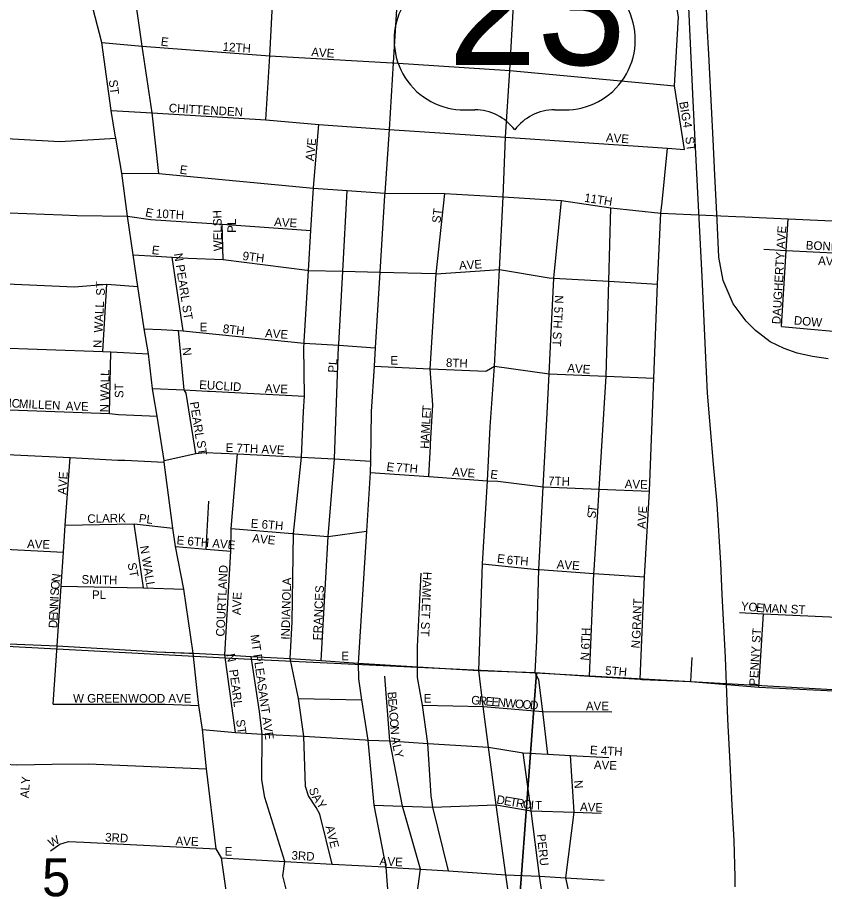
# Model space of a CAD drawing. Extents: x 0 to 34, y -6.2 to 22.
# Drawn here: x 6.226 to 7.114, y 19.522 to 20.472 of the extents above; entities that cross this region are included whole.
import ezdxf

# ---------------------------------------------------------------- set-up
doc = ezdxf.new("R2010")
doc.units = 0
for name, color, linetype in [('GM_X_City_Street', 7, 'Continuous'), ('GM_X_City_Street_Text', 7, 'Continuous'), ('GM_X_Rail_Line', 7, 'Continuous'), ('GM_X_Section', 7, 'Continuous'), ('GM_X_Section_Text', 7, 'Continuous'), ('GM_X_Township', 7, 'Continuous'), ('GM_X_US_Route', 7, 'Continuous'), ('GM_X_US_Shield', 7, 'Continuous')]:
    doc.layers.add(name, color=color, linetype=linetype)

msp = doc.modelspace()

# ---------------------------------------------------------------- linework, layer by layer
at = {"layer": 'GM_X_City_Street'}
for points in [[(6.33335, 20.34287), (6.32882, 20.37004), (6.31883, 20.4448), (6.30143, 20.51144), (6.29213, 20.57329), (6.29071, 20.58387), (6.28614, 20.61775), (6.28686, 20.66473), (6.2754, 20.72137), (6.26734, 20.79141), (6.25323, 20.88452), (6.24406, 20.94658), (6.23658, 21.00743), (6.22632, 21.08094)], [(6.49928, 20.35957), (6.50342, 20.42994), (6.50707, 20.50129), (6.50622, 20.56942), (6.51634, 20.65063), (6.51958, 20.72905), (6.51784, 20.73883), (6.51862, 20.75201), (6.52172, 20.76557), (6.52197, 20.76799)], [(6.38156, 20.30076), (6.374, 20.36718), (6.3632, 20.44063), (6.35294, 20.51245), (6.34185, 20.58521), (6.33537, 20.62776), (6.33132, 20.66301)], [(6.9598, 20.32716), (6.94882, 20.39704), (6.95319, 20.47304), (6.94179, 20.53799)], [(6.31883, 20.4448), (6.3632, 20.44063), (6.50342, 20.42994), (6.63793, 20.42236)], [(6.63793, 20.42236), (6.63922, 20.42229), (6.76761, 20.41375), (6.94882, 20.39704)], [(6.32882, 20.37004), (6.374, 20.36718), (6.49928, 20.35957), (6.55748, 20.3547), (6.63492, 20.3491), (6.76266, 20.34056), (6.94104, 20.32846)], [(5.93406, 20.35914), (6.06678, 20.34787), (6.13911, 20.34361), (6.20051, 20.34), (6.2726, 20.33575), (6.33393, 20.33936)], [(6.55148, 20.28513), (6.55748, 20.3547)], [(6.42351, 19.73201), (6.41907, 19.77324), (6.40875, 19.84366), (6.3996, 19.89043), (6.39693, 19.91072), (6.38744, 19.98332), (6.38728, 19.98529), (6.37955, 20.03379), (6.3756, 20.05746), (6.37445, 20.06437), (6.36985, 20.10251), (6.36524, 20.12997), (6.35834, 20.17633), (6.35324, 20.21118), (6.347, 20.25377), (6.34075, 20.30088), (6.33393, 20.33936), (6.33335, 20.34287)], [(6.93507, 20.26929), (6.94104, 20.32846)], [(6.94104, 20.32846), (6.9598, 20.32716)], [(6.34075, 20.30088), (6.38156, 20.30076), (6.55143, 20.28452), (6.5887, 20.28188), (6.62987, 20.27896), (6.69591, 20.27853), (6.76022, 20.27499), (6.82428, 20.27095), (6.8788, 20.26286), (6.93383, 20.25698), (7.01626, 20.25334), (7.02622, 20.25291)], [(6.54142, 20.11585), (6.54607, 20.19419), (6.54868, 20.23815), (6.55111, 20.27922), (6.55143, 20.28452), (6.55148, 20.28513)], [(6.57932, 20.11291), (6.58378, 20.19321), (6.5887, 20.28188)], [(5.9449, 20.27677), (6.063, 20.26353), (6.13399, 20.26068), (6.19696, 20.25815), (6.27488, 20.25503), (6.29146, 20.25437), (6.347, 20.25377)], [(6.68038, 20.00327), (6.68287, 20.04629), (6.68006, 20.08608), (6.68656, 20.19052), (6.69591, 20.27853)], [(6.79596, 19.75094), (6.79552, 19.75186), (6.79742, 19.78727), (6.79932, 19.8652), (6.80413, 19.95609), (6.80855, 20.03702), (6.81075, 20.08055), (6.81605, 20.18571), (6.82428, 20.27095)], [(6.86395, 19.92274), (6.86586, 19.9536), (6.87355, 20.07789), (6.87651, 20.18219), (6.8788, 20.26286)], [(6.91078, 19.74456), (6.91567, 19.8571), (6.92127, 19.95137), (6.92593, 20.07568), (6.92983, 20.17908), (6.93383, 20.25698), (6.93507, 20.26929)], [(6.347, 20.25377), (6.3724, 20.25024), (6.4511, 20.24484), (6.54868, 20.23815)], [(7.02622, 20.25291), (7.07389, 20.2508), (7.16268, 20.24689), (7.21469, 20.24505), (7.25788, 20.24353), (7.31164, 20.24163), (7.36926, 20.23959), (7.37176, 20.23949), (7.41148, 20.2379), (7.46322, 20.23581), (7.5007, 20.2343), (7.5328, 20.23145), (7.55423, 20.22958), (7.58643, 20.22678), (7.64791, 20.22323), (7.68347, 20.22145)], [(6.45205, 20.20625), (6.4511, 20.24484)], [(7.07012, 20.19167), (7.07012, 20.19167), (7.07167, 20.21611), (7.07389, 20.2508)], [(7.04715, 20.21737), (7.07167, 20.21611), (7.16073, 20.21153)], [(6.35324, 20.21118), (6.3784, 20.20987), (6.39599, 20.20855), (6.41358, 20.20756), (6.45205, 20.20625), (6.54448, 20.19423), (6.54607, 20.19419), (6.58378, 20.19321), (6.62452, 20.19215), (6.68569, 20.19055), (6.68656, 20.19052), (6.75615, 20.19515), (6.81096, 20.18601), (6.81605, 20.18571), (6.87651, 20.18219), (6.92983, 20.17908)], [(6.40815, 20.1275), (6.39599, 20.20855)], [(5.95487, 20.19962), (5.95608, 20.19966), (5.97779, 20.19835), (6.05949, 20.19342), (6.12917, 20.18309), (6.19301, 20.18015), (6.19741, 20.17995), (6.2888, 20.17613), (6.32406, 20.17906), (6.35834, 20.17633)], [(7.06634, 20.13254), (7.07012, 20.19167)], [(6.31996, 20.10504), (6.32406, 20.17906)], [(6.36524, 20.12997), (6.38382, 20.12915), (6.40289, 20.12799), (6.40815, 20.1275), (6.54133, 20.11425), (6.57925, 20.11174), (6.61941, 20.10909)], [(7.06634, 20.13254), (7.15546, 20.12435)], [(6.42213, 19.99268), (6.41161, 20.05927), (6.40914, 20.06273), (6.40289, 20.12799)], [(6.52575, 19.76737), (6.52795, 19.80769), (6.52942, 19.90474), (6.53852, 19.98891), (6.54066, 20.03889), (6.54149, 20.05582), (6.54106, 20.10975), (6.54133, 20.11425), (6.54142, 20.11585)], [(6.56, 19.76508), (6.56759, 19.90166), (6.57469, 19.98677), (6.57919, 20.11062), (6.57925, 20.11174), (6.57932, 20.11291)], [(6.19503, 20.10922), (6.1956, 20.10919), (6.31996, 20.10504), (6.32849, 20.10459), (6.36985, 20.10251)], [(6.3273, 20.03664), (6.32849, 20.10459)], [(6.61815, 20.0887), (6.68006, 20.08608), (6.74126, 20.08349), (6.74194, 20.08388)], [(6.74194, 20.08388), (6.75053, 20.08886), (6.81075, 20.08055), (6.87355, 20.07789), (6.92593, 20.07568)], [(6.37445, 20.06437), (6.40914, 20.06273), (6.43479, 20.06141), (6.4371, 20.06129)], [(6.4371, 20.06129), (6.54149, 20.05582)], [(6.18662, 20.04188), (6.3273, 20.03664), (6.33713, 20.0356), (6.37955, 20.03379)], [(5.52466, 20.02932), (5.62247, 20.02392), (5.72242, 20.0185), (5.78112, 20.01538), (5.84014, 20.01225), (5.91051, 20.0088), (5.98498, 20.00452), (6.0491, 20.00124), (6.08033, 19.99927), (6.11749, 19.99729), (6.14955, 19.99532), (6.18555, 19.99351), (6.22189, 19.99138), (6.28403, 19.98841), (6.33647, 19.98562), (6.34387, 19.98545), (6.38744, 19.98332), (6.38733, 19.98465)], [(6.67827, 19.9677), (6.68025, 20.00103), (6.68038, 20.00327)], [(6.26523, 19.71735), (6.26956, 19.78144), (6.27399, 19.84713), (6.2765, 19.88421), (6.27852, 19.91418), (6.28403, 19.98841)], [(6.38733, 19.98465), (6.38728, 19.98529), (6.42213, 19.99268), (6.43216, 19.99384), (6.468, 19.99252), (6.53852, 19.98891), (6.57469, 19.98677), (6.61432, 19.98447)], [(6.45387, 19.77142), (6.46077, 19.88533), (6.46106, 19.91026), (6.468, 19.99252)], [(6.61399, 19.97198), (6.67827, 19.9677), (6.74305, 19.96293)], [(6.74305, 19.96293), (6.75423, 19.96244), (6.80413, 19.95609), (6.86586, 19.9536), (6.92127, 19.95137)], [(6.43348, 19.8878), (6.43627, 19.94041)], [(6.86035, 19.86456), (6.86365, 19.91792), (6.86395, 19.92274)], [(6.27852, 19.91418), (6.35432, 19.91542), (6.39693, 19.91072)], [(6.3646, 19.84527), (6.35432, 19.91542)], [(6.46106, 19.91026), (6.52849, 19.90481), (6.52942, 19.90474), (6.53058, 19.90464)], [(6.53058, 19.90464), (6.56759, 19.90166), (6.60975, 19.90757)], [(6.00146, 19.89042), (6.03826, 19.89613), (6.05036, 19.89707), (6.07411, 19.89588), (6.14222, 19.89329), (6.17763, 19.89114), (6.21182, 19.88765), (6.2765, 19.88421)], [(6.3996, 19.89043), (6.43348, 19.8878), (6.46077, 19.88533)], [(6.7375, 19.87149), (6.79757, 19.86532), (6.79932, 19.8652), (6.80027, 19.86513)], [(6.80027, 19.86513), (6.86013, 19.86097), (6.91567, 19.8571)], [(6.85531, 19.74808), (6.86013, 19.86097), (6.86035, 19.86456)], [(6.66594, 19.7544), (6.66584, 19.75841), (6.66584, 19.78078), (6.67007, 19.86122)], [(6.27399, 19.84713), (6.3646, 19.84527), (6.40875, 19.84366)], [(7.02032, 19.81809), (7.04651, 19.81652), (7.13582, 19.81241)], [(7.04146, 19.73604), (7.04651, 19.81652)], [(6.02212, 19.79392), (6.06794, 19.79284), (6.13371, 19.78691), (6.17169, 19.78524), (6.20742, 19.78399), (6.26956, 19.78144), (6.3756, 19.77496), (6.37911, 19.77474), (6.41449, 19.77342)], [(6.41449, 19.77342), (6.41907, 19.77324), (6.45387, 19.77142), (6.48281, 19.7698), (6.52575, 19.76737), (6.56, 19.76508), (6.60083, 19.76234), (6.66584, 19.75841), (6.73357, 19.75417), (6.79552, 19.75186), (6.85531, 19.74808), (6.91078, 19.74456), (6.91273, 19.74448)], [(6.46577, 19.68607), (6.45387, 19.77142)], [(6.52825, 19.45712), (6.52762, 19.46133), (6.52478, 19.46916), (6.5261, 19.49299), (6.52332, 19.50658), (6.51786, 19.52859), (6.51996, 19.54432), (6.49792, 19.61474), (6.49475, 19.63411), (6.495, 19.68433), (6.49198, 19.70912), (6.48281, 19.7698)], [(6.96652, 19.74213), (6.96814, 19.76837)], [(6.57201, 19.54133), (6.55839, 19.59612), (6.55454, 19.60369), (6.5461, 19.61656), (6.54263, 19.6268), (6.54096, 19.68221), (6.53491, 19.72334), (6.52575, 19.76737)], [(6.68208, 19.60964), (6.68117, 19.61632), (6.67733, 19.67405), (6.67158, 19.71608), (6.66614, 19.74662), (6.66594, 19.7544)], [(6.80943, 19.66216), (6.8039, 19.70912), (6.79931, 19.74402), (6.79596, 19.75094)], [(6.63562, 19.67696), (6.6356, 19.67707), (6.62995, 19.74783)], [(6.91273, 19.74448), (6.96652, 19.74213), (7.04146, 19.73604), (7.13172, 19.73162), (7.21914, 19.72689), (7.28307, 19.72277)], [(6.50815, 19.14948), (6.50394, 19.17552), (6.50015, 19.19736), (6.49813, 19.21158), (6.48878, 19.27859), (6.48771, 19.28621), (6.48129, 19.3321), (6.47978, 19.34286), (6.47781, 19.35696), (6.47028, 19.40133), (6.46005, 19.46719), (6.45986, 19.48157), (6.45031, 19.54829), (6.44453, 19.55825), (6.43398, 19.64596), (6.42931, 19.68946), (6.42525, 19.71582), (6.42351, 19.73201)], [(6.53491, 19.72334), (6.60446, 19.72212)], [(6.26523, 19.71735), (6.38844, 19.71735), (6.42525, 19.71582)], [(6.67158, 19.71608), (6.73823, 19.71457), (6.8039, 19.70912), (6.87967, 19.7089)], [(6.42931, 19.68946), (6.46577, 19.68607), (6.495, 19.68433), (6.54096, 19.68221), (6.60827, 19.67788)], [(6.60827, 19.67788), (6.61141, 19.67768), (6.6356, 19.67707), (6.67733, 19.67405), (6.74414, 19.67002), (6.78224, 19.66363), (6.80943, 19.66216), (6.83418, 19.66081), (6.87639, 19.65852)], [(6.67101, 19.44832), (6.66413, 19.4985), (6.66942, 19.5359), (6.64953, 19.605), (6.63562, 19.67696)], [(6.03505, 19.66882), (6.05818, 19.667), (6.0881, 19.66437), (6.12683, 19.65653), (6.1624, 19.65439), (6.19923, 19.65216), (6.22501, 19.65062), (6.26402, 19.65116)], [(6.815, 19.42175), (6.81298, 19.44353), (6.80021, 19.52796), (6.79086, 19.60001), (6.78224, 19.66363)], [(6.84795, 19.44093), (6.8293, 19.52627), (6.83828, 19.59833), (6.83418, 19.66081)], [(6.26402, 19.65116), (6.30362, 19.65171), (6.43398, 19.64596)], [(6.61781, 19.60611), (6.64953, 19.605), (6.68287, 19.60382), (6.75252, 19.60667), (6.79086, 19.60001), (6.83828, 19.59833), (6.86808, 19.59728)], [(6.69996, 19.53398), (6.68287, 19.60382), (6.68208, 19.60964)], [(6.26228, 19.55607), (6.27256, 19.56326), (6.28207, 19.56631), (6.29902, 19.5655), (6.44453, 19.55825)], [(6.45031, 19.54829), (6.51996, 19.54432), (6.57201, 19.54133), (6.62986, 19.53821)], [(6.62986, 19.53821), (6.63099, 19.53815), (6.66942, 19.5359), (6.69996, 19.53398), (6.76323, 19.52962), (6.80021, 19.52796), (6.8293, 19.52627), (6.8713, 19.52371)]]:
    msp.add_lwpolyline(points, dxfattribs=at)
at = {"layer": 'GM_X_Rail_Line'}
for points in [[(7.0153, 19.51634), (7.0153, 19.52707), (7.01432, 19.56728), (7.01222, 19.60589), (7.00988, 19.65289), (7.00753, 19.70075), (7.0047, 19.76859), (7.00099, 19.83779), (6.99951, 19.87233), (6.99557, 19.93746), (6.99162, 19.981), (6.98743, 20.02861), (6.98508, 20.0592), (6.98286, 20.1062), (6.97904, 20.18749), (6.97336, 20.30072), (6.96929, 20.38028), (6.96609, 20.45158), (6.96288, 20.51547)], [(7.1179, 20.09697), (7.10055, 20.09928), (7.08378, 20.10304), (7.06933, 20.10824), (7.05386, 20.11562), (7.03782, 20.12805), (7.02741, 20.13831), (7.01339, 20.15725), (7.00212, 20.18312), (6.99749, 20.20885), (6.99553, 20.24951), (6.99322, 20.29873), (6.9911, 20.3382), (6.98941, 20.37412), (6.98648, 20.43185), (6.9848, 20.46325), (6.98311, 20.50174)]]:
    msp.add_lwpolyline(points, dxfattribs=at)
at = {"layer": 'GM_X_Section'}
for points in [[(5.77359, 19.80442), (6.48211, 19.76671), (6.79694, 19.75181), (6.76078, 19.26937), (6.54767, 19.28066), (6.25432, 19.30018), (5.74527, 19.32804)], [(6.79694, 19.75181), (7.78158, 19.69633), (7.74778, 19.20365), (7.25546, 19.23647), (6.76078, 19.26937)]]:
    msp.add_lwpolyline(points, close=True, dxfattribs=at)
at = {"layer": 'GM_X_Township'}
msp.add_lwpolyline([(6.20742, 19.78399), (6.26956, 19.78144), (6.3756, 19.77496), (6.37911, 19.77474), (6.41907, 19.77324), (6.45387, 19.77142), (6.48281, 19.7698), (6.52576, 19.76737), (6.56001, 19.76508), (6.60083, 19.76234), (6.66584, 19.75841), (6.73357, 19.75417), (6.79552, 19.75186), (6.85531, 19.74808), (6.91078, 19.74456), (6.96651, 19.74212), (7.04146, 19.73604), (7.13172, 19.73162)], dxfattribs=at)
at = {"layer": 'GM_X_US_Route'}
for points in [[(6.66166, 20.81271), (6.66159, 20.81157), (6.65888, 20.76028), (6.65496, 20.71226), (6.65426, 20.69516), (6.65212, 20.64179), (6.64784, 20.56476), (6.64367, 20.49332), (6.63922, 20.42229), (6.63492, 20.3491), (6.62987, 20.27896), (6.62971, 20.27637)], [(6.76266, 20.34056), (6.76761, 20.41375), (6.77172, 20.48549), (6.77651, 20.5555), (6.78038, 20.63239), (6.78149, 20.68591), (6.78154, 20.68709), (6.78767, 20.75203)], [(6.76901, 19.48896), (6.76323, 19.52962), (6.75252, 19.60667), (6.74414, 19.67002), (6.73823, 19.71457), (6.73357, 19.75417), (6.73629, 19.83884), (6.7375, 19.87149), (6.74305, 19.96293), (6.74601, 20.02228), (6.75053, 20.08886), (6.75615, 20.19515), (6.76022, 20.27499), (6.76266, 20.34056)], [(6.62971, 20.27637), (6.62452, 20.19215), (6.61941, 20.10909), (6.61815, 20.0887), (6.61509, 20.039), (6.61432, 19.98447), (6.61399, 19.97198), (6.60975, 19.90757), (6.60083, 19.76234), (6.60113, 19.7451), (6.60446, 19.72212), (6.61141, 19.67768), (6.61781, 19.60611), (6.63099, 19.53815), (6.63389, 19.49923), (6.64127, 19.45012), (6.6615, 19.33211), (6.67458, 19.23019), (6.68576, 19.16485), (6.68962, 19.1348)]]:
    msp.add_lwpolyline(points, dxfattribs=at)
at = {"layer": 'GM_X_US_Shield'}
for p, q in [((6.71797, 20.37062), (6.72896, 20.37062)), ((6.81685, 20.37062), (6.82784, 20.37062))]:
    msp.add_line(p, q, dxfattribs=at)
for centre, radius, start, end in [((6.71712, 20.44752), 0.0769, 154.83192, 270.63826), ((6.82869, 20.44752), 0.0769, 269.36174, 25.16808), ((6.72896, 20.31568), 0.05493, 36.8699, 90), ((6.81685, 20.31568), 0.05493, 90, 143.1301)]:
    msp.add_arc(centre, radius, start, end, dxfattribs=at)

# ---------------------------------------------------------------- texts
at = {"layer": 'GM_X_City_Street_Text'}
for s, height, rotation, p in [('E', 0.00947, 352.88171, (6.38313, 20.44138)), ('12TH', 0.00947, 355.9166, (6.45137, 20.43556)), ('AVE', 0.00947, 356.05688, (6.54886, 20.42972)), ('ST', 0.00947, 277.13343, (6.32634, 20.40317)), ('CHITTENDEN', 0.00947, 356.74988, (6.39217, 20.36806)), ('BIG', 0.00947, 279.45642, (6.95383, 20.37907)), ('4', 0.00947, 276.70537, (6.95801, 20.35732)), ('AVE', 0.00947, 84.09771, (6.55197, 20.31396)), ('AVE', 0.00947, 356.05688, (6.87303, 20.33556)), ('ST', 0.00947, 277.59084, (6.9605, 20.34068)), ('E', 0.00947, 352.87835, (6.40396, 20.30055)), ('11TH', 0.00947, 351.12455, (6.84901, 20.2697)), ('E', 0.00947, 348.06731, (6.36593, 20.25382)), ('ST', 0.00947, 82.87834, (6.69114, 20.24567)), ('10TH', 0.00947, 356.42537, (6.37802, 20.25222)), ('WELSH', 0.00947, 91.19739, (6.45113, 20.21541)), ('PL', 0.00947, 90, (6.4664, 20.23545)), ('AVE', 0.00947, 356.05688, (6.50803, 20.24306)), ('DAUGHERTY AVE', 0.0094697, 86.60529, (7.06529, 20.13472)), ('BONHAM', 0.00947, 357.23132, (7.09299, 20.21722)), ('E', 0.00947, 353.42207, (6.37323, 20.2122)), ('9TH', 0.00947, 353.16136, (6.47312, 20.20555)), ('N PEARL ST', 0.00947, 278.97057, (6.398, 20.21239)), ('AVE', 0.00947, 3.95062, (6.71195, 20.19472)), ('AVE', 0.00947, 358.0261, (7.10657, 20.20011)), ('ST', 0.00947, 90, (6.32196, 20.16628)), ('WALL', 0.00947, 87.13922, (6.31946, 20.12553)), ('N 5TH ST', 0.00947, 267.09065, (6.81718, 20.16702)), ('DOW', 0.00947, 354.80856, (7.07973, 20.13472)), ('E', 0.00947, 0.00001, (6.42624, 20.12722)), ('8TH', 0.00947, 353.47756, (6.45144, 20.12555)), ('AVE', 0.00947, 356.04938, (6.49803, 20.12056)), ('N', 0.00947, 90, (6.31863, 20.10878)), ('N', 0.00947, 275.70628, (6.40718, 20.10896)), ('PL', 0.00947, 86.42535, (6.57696, 20.08139)), ('E', 0.00947, 0.00001, (6.63624, 20.09056)), ('8TH', 0.00947, 357.71044, (6.69714, 20.08806)), ('AVE', 0.00947, 356.05688, (6.83053, 20.08222)), ('N WALL', 0.00947, 88.93961, (6.32612, 20.03798)), ('EUCLID', 0.00947, 356.69378, (6.42557, 20.06389)), ('ST', 0.00947, 90, (6.34242, 20.05378)), ('AVE', 0.00947, 358.0261, (6.49797, 20.05973)), ('MC', 0.00947, 357.39924, (6.20882, 20.04389)), ('MILLEN', 0.00947, 357.23115, (6.22716, 20.04306)), ('AVE', 0.00947, 358.02636, (6.2788, 20.04056)), ('PEARL', 0.00947, 279.03894, (6.4155, 20.04906)), ('T', 0.00947, 86.69288, (6.68063, 20.03775)), ('E', 0.00947, 86.70834, (6.68024, 20.0311)), ('L', 0.00947, 86.69288, (6.67986, 20.02444)), ('M', 0.00947, 86.70197, (6.67928, 20.01446)), ('ST', 0.00947, 277.59084, (6.423, 20.00651)), ('H', 0.00947, 88.51382, (6.67862, 19.99788)), ('A', 0.00947, 86.91714, (6.67884, 20.00614)), ('E 7TH AVE', 0.00947, 357.51045, (6.45473, 19.99472)), ('E', 0.00947, 352.88171, (6.63146, 19.97388)), ('7TH', 0.00947, 355.42886, (6.64221, 19.97305)), ('AVE', 0.00947, 356.05688, (6.70386, 19.96806)), ('AVE', 0.00947, 86.05688, (6.27946, 19.94724)), ('E', 0.00947, 352.87835, (6.74563, 19.96555)), ('7TH', 0.00947, 358.35807, (6.80962, 19.95806)), ('AVE', 0.00947, 358.0261, (6.8938, 19.95473)), ('T', 0.00947, 82.07855, (6.86262, 19.92757)), ('AVE', 0.00947, 86.05688, (6.91696, 19.90974)), ('CLARK', 0.00947, 1.22293, (6.30287, 19.91639)), ('PL', 0.00947, 352.86658, (6.35896, 19.91721)), ('E 6TH', 0.00947, 355.36105, (6.48222, 19.91139)), ('S', 0.00947, 84.08823, (6.86195, 19.92102)), ('E 6TH AVE', 0.00947, 355.03122, (6.40061, 19.89305)), ('AVE', 0.00947, 354.08949, (6.48391, 19.89518)), ('AVE', 0.00947, 358.01858, (6.2363, 19.88889)), ('N WALL', 0.00947, 279.46496, (6.3605, 19.89074)), ('E', 0.00947, 352.88171, (6.75313, 19.87305)), ('ST', 0.00947, 280.61472, (6.34698, 19.87194)), ('6TH', 0.00947, 355.42017, (6.76388, 19.87139)), ('AVE', 0.00947, 356.04938, (6.81886, 19.86639)), ('COURTLAND', 0.00947, 87.33587, (6.45362, 19.79136)), ('N', 0.00947, 82.50356, (6.27249, 19.8511)), ('SMITH', 0.00947, 358.66861, (6.29628, 19.84973)), ('INDIANOLA', 0.00947, 88.54844, (6.52529, 19.78806)), ('HAMLET ST', 0.00947, 267.79858, (6.67219, 19.86288)), ('S', 0.00947, 86.91015, (6.2714, 19.83634)), ('O', 0.00947, 84.81348, (6.27175, 19.8429)), ('FRANCES', 0.00947, 87.27171, (6.56029, 19.7872)), ('I', 0.00947, 86.89532, (6.27117, 19.83217)), ('PL', 0.00947, 0.00001, (6.3079, 19.83278)), ('AVE', 0.00947, 88.02609, (6.47157, 19.81495)), ('N', 0.00947, 86.89532, (6.27072, 19.82385)), ('GRANT', 0.00947, 87.61537, (6.91112, 19.78885)), ('Y', 0.00947, 354.33072, (7.02142, 19.82055)), ('O', 0.00947, 354.33072, (7.02971, 19.81973)), ('E', 0.00947, 354.66897, (7.03807, 19.8189)), ('M', 0.00947, 357.28167, (7.04518, 19.81825)), ('A', 0.00947, 358.15755, (7.05532, 19.81777)), ('N', 0.00947, 358.16366, (7.06365, 19.8175)), ('ST', 0.00947, 356.42622, (7.07635, 19.81722)), ('E', 0.00947, 86.92423, (6.26991, 19.80887)), ('N', 0.00947, 86.91714, (6.27027, 19.81553)), ('D', 0.00947, 86.89532, (6.26946, 19.80054)), ('6TH', 0.00947, 87.7017, (6.85529, 19.77719)), ('PENNY ST', 0.00947, 86.53026, (7.04029, 19.73722)), ('MT PLEASANT AVE', 0.0094697, 278.13084, (6.48217, 19.79318)), ('N', 0.00947, 84.29157, (6.9103, 19.77812)), ('N', 0.00947, 282.51853, (6.45548, 19.77167)), ('E', 0.00947, 0.00001, (6.58207, 19.76556)), ('N', 0.00947, 84.29372, (6.85447, 19.76479)), ('5TH', 0.00947, 355.42017, (6.87222, 19.74972)), ('PEARL', 0.00947, 277.3859, (6.45884, 19.75484)), ('B', 0.00947, 274.49743, (6.63301, 19.73059)), ('W GREENWOOD AVE', 0.0094697, 0.00001, (6.28707, 19.71889)), ('E', 0.00947, 274.51884, (6.6336, 19.7231)), ('E', 0.00947, 0.00001, (6.67291, 19.71889)), ('G', 0.00947, 355.20731, (6.72472, 19.71722)), ('R', 0.00947, 355.21008, (6.73302, 19.71652)), ('E', 0.00947, 355.21367, (6.7405, 19.7159)), ('E', 0.00947, 355.21367, (6.74714, 19.71534)), ('N', 0.00947, 355.20731, (6.75379, 19.71479)), ('W', 0.00947, 355.20689, (6.76209, 19.71409)), ('O', 0.00947, 355.21825, (6.77288, 19.71318)), ('O', 0.00947, 355.20731, (6.78119, 19.71249)), ('D', 0.00947, 355.21825, (6.78949, 19.71179)), ('A', 0.00947, 274.50769, (6.63413, 19.71646)), ('AVE', 0.00947, 0.00001, (6.85124, 19.71056)), ('C', 0.00947, 274.49743, (6.63478, 19.70815)), ('ST', 0.00947, 277.59084, (6.46634, 19.69985)), ('O', 0.00947, 274.50823, (6.63537, 19.70067)), ('N', 0.00947, 274.50823, (6.63603, 19.69236)), ('A', 0.00947, 279.02769, (6.63697, 19.68076)), ('L', 0.00947, 282.46586, (6.63839, 19.67192)), ('Y', 0.00947, 282.51323, (6.63984, 19.6654)), ('E 4TH', 0.00947, 356.82185, (6.8555, 19.66222)), ('AVE', 0.00947, 358.0261, (6.85991, 19.64595)), ('ALY', 0.00947, 86.05688, (6.23822, 19.61362)), ('S', 0.00947, 286.7071, (6.54636, 19.62399)), ('N', 0.00947, 275.70628, (6.83801, 19.63312)), ('A', 0.00947, 302.35606, (6.54944, 19.61504)), ('D', 0.00947, 350.40474, (6.75237, 19.60804)), ('Y', 0.00947, 303.68321, (6.55403, 19.6078)), ('E', 0.00947, 350.39397, (6.76059, 19.60665)), ('T', 0.00947, 350.40666, (6.76716, 19.60553)), ('R', 0.00947, 350.42018, (6.77374, 19.60442)), ('O', 0.00947, 351.04719, (6.78125, 19.60315)), ('I', 0.00947, 355.85457, (6.79034, 19.60176)), ('T', 0.00947, 359.71915, (6.79519, 19.60143)), ('AVE', 0.00947, 357.95571, (6.84463, 19.59973)), ('AVE', 0.00947, 284.03625, (6.56464, 19.58255)), ('W', 0.00947, 28.61742, (6.26289, 19.55951)), ('3RD', 0.00947, 356.82185, (6.32217, 19.56639)), ('AVE', 0.00947, 358.0261, (6.39963, 19.56223)), ('PERU', 0.00947, 276.33687, (6.79718, 19.57398)), ('E', 0.00947, 0.00001, (6.45374, 19.55056)), ('3RD', 0.00947, 356.82219, (6.52717, 19.54639)), ('A', 0.00947, 354.43948, (6.62397, 19.54055)), ('V', 0.00947, 356.8065, (6.63269, 19.53971)), ('E', 0.00947, 357.12603, (6.64107, 19.53924))]:
    msp.add_text(s, height=height, rotation=rotation, dxfattribs=at).set_placement(p)
at = {"layer": 'GM_X_Section_Text'}
msp.add_text('5', height=0.04186, rotation=0.00001, dxfattribs=at).set_placement((6.25291, 19.50603))
at = {"layer": 'GM_X_US_Shield'}
msp.add_text('23', height=0.131836, dxfattribs=at).set_placement((6.69952, 20.42005))

doc.saveas('drawing.dxf')
